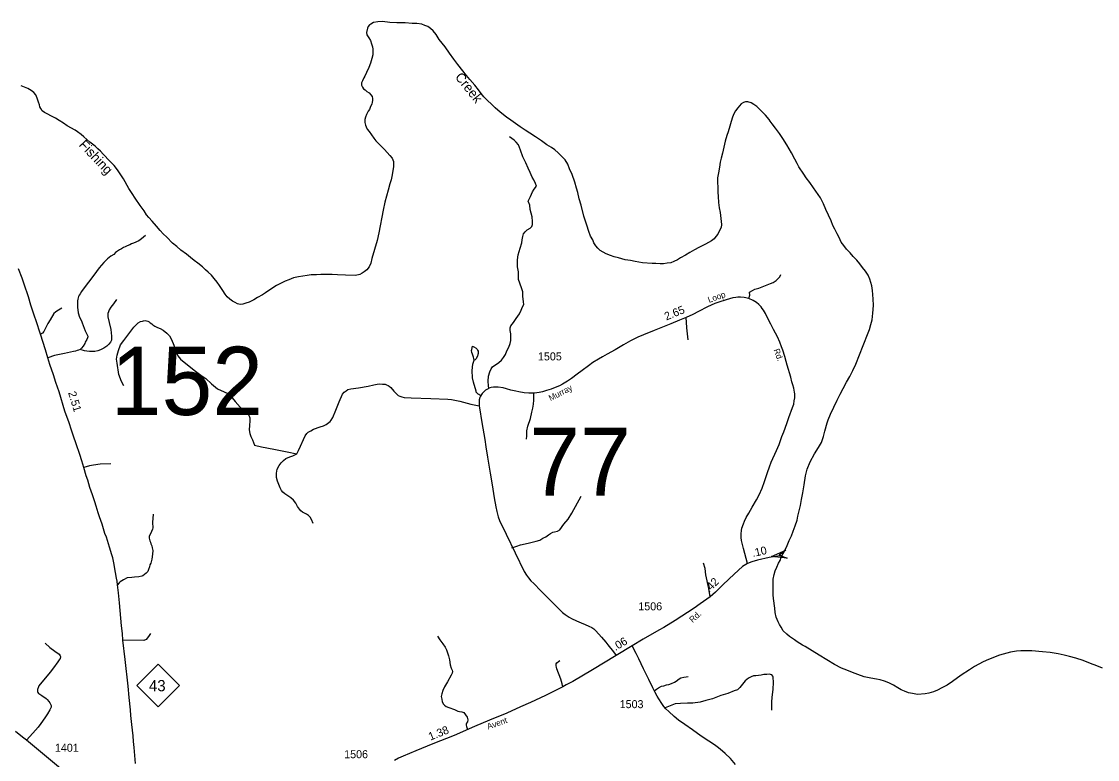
# Model space of a CAD drawing. Extents: x 2220236 to 2384410, y 720751 to 894131.
# Drawn here: x 2306111 to 2322920, y 879160 to 890684 of the extents above; entities that cross this region are included whole.
import ezdxf

# ---------------------------------------------------------------- set-up
doc = ezdxf.new("R2010")
doc.units = 0
doc.layers.add('Default', color=7, linetype='Continuous')

msp = doc.modelspace()

# ---------------------------------------------------------------- linework, layer by layer
at = {"layer": 'Default'}
for points in [[(2311516, 890578), (2311502, 890512), (2311508, 890478), (2311537, 890430), (2311565, 890390), (2311580, 890338), (2311593, 890289), (2311601, 890251), (2311599, 890217), (2311600, 890163), (2311584, 890109), (2311561, 890034), (2311536, 889968), (2311501, 889888), (2311474, 889829), (2311460, 889805), (2311438, 889757), (2311425, 889727), (2311425, 889689), (2311437, 889659), (2311454, 889635), (2311478, 889616), (2311504, 889592), (2311542, 889570), (2311567, 889541), (2311587, 889511), (2311593, 889481), (2311594, 889453), (2311590, 889425), (2311582, 889395), (2311565, 889359), (2311547, 889312), (2311525, 889286), (2311502, 889232), (2311486, 889190), (2311473, 889154), (2311475, 889106), (2311486, 889068), (2311494, 889038), (2311513, 889004), (2311543, 888965), (2311577, 888917), (2311614, 888863), (2311648, 888820), (2311689, 888778), (2311729, 888736), (2311780, 888683), (2311865, 888592), (2311903, 888551), (2311920, 888499), (2311922, 888457), (2311921, 888421), (2311902, 888291), (2311885, 888210), (2311867, 888150), (2311839, 888048), (2311812, 887958), (2311787, 887861), (2311762, 887739), (2311694, 887385), (2311665, 887266), (2311586, 886982), (2311567, 886909), (2311544, 886851), (2311506, 886805), (2311466, 886776), (2311431, 886752), (2311395, 886734), (2311327, 886717), (2311175, 886723), (2311049, 886728), (2310965, 886733), (2310885, 886736), (2310787, 886735), (2310719, 886728), (2310637, 886727), (2310574, 886719), (2310508, 886706), (2310440, 886697), (2310358, 886681), (2310286, 886652), (2310229, 886627), (2310165, 886600), (2310095, 886562), (2309976, 886486), (2309923, 886448), (2309877, 886415), (2309797, 886373), (2309738, 886340), (2309670, 886301), (2309613, 886285), (2309567, 886270), (2309529, 886266), (2309487, 886273), (2309448, 886297), (2309406, 886318), (2309368, 886348), (2309323, 886385), (2309293, 886427), (2309257, 886481)], [(2316989, 888019), (2316992, 887951), (2317001, 887859), (2317012, 887772), (2317024, 887700), (2317046, 887512), (2317043, 887468), (2317012, 887408), (2316988, 887363), (2316956, 887325), (2316933, 887293), (2316891, 887260), (2316842, 887232), (2316798, 887208), (2316690, 887156), (2316623, 887120), (2316553, 887079), (2316482, 887036), (2316406, 886993), (2316359, 886961), (2316303, 886936), (2316257, 886918), (2316195, 886911), (2316139, 886900), (2316089, 886902), (2316023, 886903), (2315963, 886903), (2315811, 886915), (2315697, 886936), (2315625, 886951), (2315541, 886964), (2315437, 886993), (2315372, 887010), (2315310, 887032), (2315246, 887055), (2315198, 887082), (2315151, 887110), (2315115, 887145), (2315085, 887179), (2315054, 887229), (2315034, 887275), (2314999, 887334), (2314972, 887406), (2314943, 887502), (2314898, 887647), (2314856, 887818), (2314825, 887916), (2314804, 888012), (2314781, 888080), (2314756, 888177), (2314713, 888293), (2314674, 888382), (2314647, 888454), (2314603, 888522), (2314548, 888583), (2314497, 888634), (2314445, 888680), (2314390, 888717), (2314318, 888760), (2314233, 888819), (2314141, 888884), (2314052, 888939), (2313978, 888985), (2313901, 889042), (2313754, 889144), (2313686, 889193), (2313589, 889270), (2313512, 889337), (2313454, 889393), (2313391, 889450), (2313336, 889507), (2313292, 889561), (2313251, 889617), (2313192, 889690), (2313117, 889777), (2313061, 889839), (2313004, 889914), (2312925, 890011), (2312866, 890098), (2312797, 890191), (2312728, 890289), (2312637, 890406), (2312588, 890479), (2312541, 890541), (2312499, 890576), (2312457, 890606), (2312411, 890623), (2312367, 890641), (2312286, 890654), (2312214, 890655), (2312106, 890664), (2311976, 890666), (2311866, 890671), (2311748, 890684), (2311676, 890679), (2311611, 890667), (2311567, 890644), (2311549, 890630), (2311529, 890608), (2311516, 890578)], [(2309257, 886481), (2309202, 886560), (2309169, 886614), (2309120, 886673), (2309078, 886723), (2309026, 886770), (2308983, 886808), (2308939, 886851), (2308866, 886908), (2308810, 886954), (2308749, 886999), (2308689, 887049), (2308602, 887115), (2308537, 887173), (2308471, 887224), (2308380, 887317), (2308325, 887368), (2308277, 887422), (2308220, 887487), (2308151, 887565), (2308101, 887622), (2308064, 887666), (2308026, 887727), (2307967, 887810), (2307888, 887925), (2307839, 887997), (2307790, 888077), (2307704, 888230), (2307662, 888291), (2307609, 888366), (2307556, 888434), (2307493, 888503), (2307388, 888614), (2307344, 888658), (2307301, 888697), (2307261, 888735), (2307180, 888798), (2307130, 888841), (2307087, 888881), (2307041, 888920), (2306985, 888960), (2306948, 888987), (2306822, 889056), (2306765, 889095), (2306701, 889136), (2306644, 889174), (2306578, 889205), (2306514, 889240), (2306472, 889264), (2306435, 889290), (2306411, 889325), (2306399, 889351), (2306390, 889381), (2306378, 889425), (2306357, 889489), (2306337, 889538), (2306306, 889576), (2306264, 889605), (2306208, 889639), (2306105, 889680)], [(2318226, 882895), (2318241, 882957), (2318279, 883127), (2318296, 883221), (2318317, 883323), (2318340, 883447), (2318360, 883590), (2318385, 883692), (2318434, 883808), (2318500, 883931), (2318563, 884030), (2318609, 884110), (2318642, 884202), (2318663, 884287), (2318695, 884415), (2318715, 884463), (2318748, 884551), (2318853, 884772), (2318900, 884863), (2318947, 884953), (2319000, 885052), (2319049, 885140), (2319098, 885233), (2319145, 885333), (2319204, 885480), (2319262, 885623), (2319340, 885823), (2319357, 885876), (2319378, 885954), (2319401, 886026), (2319410, 886128), (2319416, 886186), (2319419, 886256), (2319418, 886346), (2319411, 886422), (2319407, 886486), (2319396, 886558), (2319381, 886611), (2319365, 886661), (2319340, 886725), (2319297, 886784), (2319251, 886844), (2319206, 886900), (2319160, 886957), (2319105, 887012), (2319054, 887072), (2318998, 887131), (2318957, 887187), (2318917, 887240), (2318882, 887312), (2318853, 887366), (2318816, 887439), (2318788, 887501), (2318759, 887569), (2318720, 887662), (2318677, 887751), (2318640, 887837), (2318593, 887930), (2318486, 888089), (2318427, 888171), (2318370, 888244), (2318331, 888298), (2318256, 888417), (2318228, 888469), (2318191, 888534), (2318138, 888633), (2318067, 888761), (2318006, 888856), (2317951, 888937), (2317890, 889017), (2317839, 889088), (2317807, 889128), (2317792, 889152), (2317734, 889221), (2317689, 889268), (2317647, 889312), (2317598, 889355), (2317552, 889389), (2317508, 889412), (2317456, 889430), (2317420, 889429), (2317390, 889419), (2317354, 889397), (2317326, 889370), (2317299, 889336), (2317265, 889292), (2317236, 889234), (2317212, 889177), (2317151, 888963), (2317131, 888903), (2317106, 888814), (2317060, 888628), (2317041, 888550), (2317028, 888486), (2317015, 888411), (2316998, 888319), (2316985, 888243), (2316985, 888169), (2316988, 888097), (2316989, 888019)], [(2313410, 884951), (2313407, 884995), (2313403, 885068), (2313407, 885147), (2313425, 885215), (2313447, 885261), (2313469, 885289), (2313568, 885357), (2313611, 885394), (2313641, 885437), (2313670, 885482), (2313692, 885539), (2313722, 885601), (2313743, 885654), (2313754, 885701), (2313753, 885749), (2313753, 885809), (2313743, 885858), (2313745, 885902), (2313756, 885932), (2313796, 885985), (2313839, 886045), (2313889, 886121), (2313917, 886176), (2313940, 886227), (2313958, 886266), (2313955, 886304), (2313945, 886397), (2313943, 886463), (2313926, 886508), (2313894, 886599), (2313877, 886654), (2313877, 886707), (2313875, 886776), (2313860, 886854), (2313858, 886964), (2313870, 887043), (2313900, 887147), (2313928, 887230), (2313932, 887273), (2313941, 887328), (2313951, 887366), (2313977, 887402), (2314011, 887432), (2314057, 887459), (2314085, 887485), (2314092, 887515), (2314092, 887561), (2314086, 887636), (2314058, 887746), (2314050, 887818), (2314026, 887877), (2314063, 887952), (2314095, 888022), (2314120, 888067), (2314156, 888114), (2314139, 888156), (2314112, 888212), (2314086, 888252), (2314059, 888326), (2314027, 888394), (2313991, 888479), (2313970, 888520), (2313943, 888573), (2313907, 888673), (2313873, 888760), (2313839, 888802), (2313805, 888832), (2313736, 888883)], [(2308048, 887341), (2307984, 887289), (2307943, 887260), (2307861, 887222), (2307829, 887211), (2307803, 887197), (2307761, 887180), (2307730, 887164), (2307702, 887154), (2307672, 887136), (2307640, 887119), (2307581, 887075), (2307551, 887048), (2307505, 887018), (2307454, 886977), (2307397, 886921), (2307325, 886840), (2307239, 886725), (2307160, 886614), (2307073, 886505), (2307048, 886469), (2307026, 886433), (2307010, 886411), (2307000, 886391), (2306991, 886348), (2306987, 886321), (2306986, 886284), (2306986, 886224), (2306997, 886137), (2307018, 886069), (2307046, 886009), (2307059, 885979), (2307104, 885854), (2307118, 885832), (2307145, 885768), (2307145, 885758), (2307141, 885742), (2307132, 885716), (2307108, 885678), (2307098, 885657), (2307072, 885616), (2307050, 885583), (2307029, 885561)], [(2307893, 879097), (2307869, 879349), (2307861, 879441), (2307856, 879527), (2307837, 879708), (2307821, 879848), (2307814, 879934), (2307792, 880127), (2307778, 880305), (2307728, 880720), (2307696, 881023), (2307687, 881127), (2307673, 881247), (2307641, 881604), (2307624, 881764), (2307613, 881885), (2307604, 881945), (2307594, 881993), (2307581, 882078), (2307554, 882228), (2307537, 882307), (2307521, 882358), (2307486, 882475), (2307437, 882631), (2307414, 882690), (2307369, 882832), (2307327, 882949), (2307307, 883013), (2307280, 883113), (2307257, 883182), (2307220, 883294), (2307176, 883408), (2307145, 883519), (2307123, 883589), (2307085, 883721), (2307055, 883821), (2307021, 883924), (2306965, 884087), (2306925, 884207), (2306894, 884300), (2306857, 884415), (2306790, 884599), (2306697, 884903), (2306649, 885049), (2306609, 885164), (2306555, 885327), (2306524, 885432), (2306485, 885556), (2306406, 885803), (2306340, 886008), (2306314, 886084), (2306257, 886255), (2306221, 886384), (2306153, 886582), (2306120, 886675), (2306066, 886824)], [(2317471, 886358), (2317490, 886410), (2317483, 886455), (2317528, 886484), (2317568, 886503), (2317632, 886521), (2317810, 886591), (2317852, 886611), (2317901, 886642), (2317921, 886658), (2317955, 886698), (2317974, 886734)], [(2307595, 886344), (2307548, 886273), (2307504, 886224), (2307480, 886180), (2307469, 886149), (2307460, 886123), (2307462, 886074), (2307480, 885985), (2307504, 885872), (2307515, 885772), (2307515, 885710), (2307500, 885675), (2307475, 885648), (2307444, 885613), (2307398, 885584), (2307345, 885557), (2307303, 885542), (2307256, 885531), (2307214, 885531), (2307174, 885533), (2307130, 885535), (2307094, 885542), (2307029, 885561)], [(2317471, 886358), (2317401, 886376), (2317344, 886381), (2317303, 886380), (2317272, 886376), (2317224, 886367), (2317119, 886339), (2317004, 886301), (2316944, 886278), (2316829, 886229), (2316689, 886154), (2316600, 886110), (2316495, 886062), (2316392, 886022), (2316255, 885965), (2315992, 885858), (2315827, 885792), (2315737, 885756), (2315624, 885699), (2315513, 885634), (2315383, 885559), (2315259, 885489), (2315188, 885450), (2315125, 885411), (2315037, 885357), (2314968, 885308), (2314868, 885234), (2314794, 885178), (2314704, 885111), (2314638, 885065), (2314565, 885022), (2314514, 884995), (2314447, 884967), (2314386, 884945), (2314314, 884922), (2314248, 884903), (2314196, 884892), (2314127, 884881), (2314094, 884878), (2314038, 884878), (2313964, 884885), (2313881, 884900), (2313833, 884912), (2313756, 884929), (2313685, 884948), (2313633, 884961), (2313557, 884972), (2313526, 884975), (2313483, 884975), (2313449, 884968), (2313425, 884961), (2313390, 884944), (2313361, 884927), (2313340, 884905), (2313308, 884873), (2313283, 884835), (2313273, 884810), (2313263, 884776), (2313258, 884749), (2313258, 884719), (2313260, 884681), (2313266, 884649), (2313302, 884423), (2313347, 884156), (2313365, 884041), (2313393, 883882), (2313435, 883632), (2313465, 883449), (2313497, 883246), (2313521, 883107), (2313535, 883032), (2313546, 882989), (2313558, 882949), (2313580, 882894), (2313681, 882679), (2313963, 882093), (2313999, 882037), (2314029, 881994), (2314066, 881951), (2314112, 881906), (2314226, 881792), (2314564, 881455), (2314603, 881422), (2314667, 881380), (2314705, 881360), (2314781, 881324), (2314854, 881295), (2314918, 881268), (2314974, 881244), (2315021, 881221), (2315051, 881198), (2315081, 881170), (2315173, 881069), (2315238, 880993), (2315271, 880949), (2315359, 880841), (2315399, 880785)], [(2317454, 882221), (2317389, 882453), (2317358, 882580), (2317355, 882627), (2317353, 882682), (2317361, 882738), (2317366, 882773), (2317388, 882841), (2317406, 882883), (2317433, 882938), (2317472, 883008), (2317523, 883098), (2317591, 883216), (2317634, 883295), (2317679, 883396), (2317719, 883500), (2317767, 883642), (2317797, 883731), (2317823, 883802), (2317907, 883983), (2317946, 884076), (2317991, 884201), (2318018, 884274), (2318065, 884409), (2318100, 884501), (2318156, 884655), (2318174, 884708), (2318184, 884759), (2318190, 884806), (2318193, 884847), (2318192, 884870), (2318188, 884896), (2318175, 884956), (2318160, 885011), (2318145, 885058), (2318127, 885131), (2318074, 885320), (2318058, 885376), (2318036, 885453), (2318005, 885550), (2317986, 885604), (2317956, 885676), (2317919, 885758), (2317859, 885877), (2317816, 885960), (2317770, 886048), (2317732, 886124), (2317702, 886176), (2317683, 886203), (2317667, 886227), (2317628, 886267), (2317594, 886295), (2317540, 886328), (2317471, 886358)], [(2306739, 886210), (2306661, 886163), (2306640, 886145), (2306618, 886123), (2306561, 886023), (2306524, 885968), (2306490, 885906), (2306461, 885844), (2306441, 885817), (2306406, 885803)], [(2307711, 884997), (2307673, 885063), (2307634, 885170), (2307605, 885349), (2307596, 885411), (2307605, 885475), (2307625, 885549), (2307658, 885633), (2307711, 885701), (2307771, 885788), (2307868, 885910), (2307933, 885978), (2307970, 886001), (2307999, 886007), (2308019, 886012), (2308043, 886014), (2308085, 886003), (2308103, 885992), (2308121, 885976), (2308145, 885961), (2308163, 885945), (2308196, 885925), (2308236, 885905), (2308276, 885888), (2308325, 885863), (2308382, 885817), (2308422, 885777), (2308453, 885719), (2308489, 885631), (2308515, 885542), (2308551, 885462), (2308597, 885409), (2308679, 885345), (2308827, 885225), (2308934, 885147), (2308989, 885108), (2309078, 885028), (2309175, 884950), (2309277, 884899), (2309332, 884873), (2309374, 884839), (2309448, 884751), (2309525, 884662), (2309607, 884593), (2309647, 884560), (2309660, 884536), (2309676, 884494), (2309680, 884447), (2309673, 884376), (2309669, 884310), (2309676, 884250), (2309696, 884205), (2309718, 884150), (2309733, 884110), (2309749, 884070), (2309858, 884044), (2310053, 884008), (2310259, 883964), (2310412, 883931)], [(2316524, 885713), (2316506, 885903), (2316501, 885991), (2316494, 886058)], [(2307029, 885561), (2307000, 885550), (2306980, 885544), (2306956, 885537), (2306922, 885532), (2306782, 885498), (2306624, 885467), (2306524, 885432)], [(2313183, 885397), (2313178, 885421), (2313172, 885443), (2313154, 885491), (2313147, 885517), (2313143, 885545), (2313145, 885563), (2313154, 885613), (2313176, 885605), (2313215, 885584), (2313225, 885570), (2313235, 885552), (2313243, 885534), (2313245, 885520), (2313244, 885500), (2313240, 885482), (2313232, 885460), (2313212, 885420), (2313206, 885410), (2313197, 885399), (2313183, 885397)], [(2313288, 884839), (2313256, 884860), (2313244, 884866), (2313224, 884884), (2313216, 884898), (2313212, 884910), (2313173, 885052), (2313157, 885121), (2313149, 885232), (2313162, 885331), (2313183, 885397)], [(2310412, 883931), (2310439, 883984), (2310467, 884053), (2310514, 884159), (2310541, 884212), (2310567, 884252), (2310587, 884272), (2310629, 884294), (2310673, 884319), (2310775, 884352), (2310831, 884372), (2310871, 884392), (2310910, 884420), (2310933, 884438), (2310948, 884456), (2310972, 884500), (2311019, 884613), (2311072, 884746), (2311128, 884862), (2311152, 884897), (2311181, 884919), (2311207, 884937), (2311256, 884948), (2311376, 884966), (2311528, 884988), (2311613, 885008), (2311666, 885021), (2311703, 885026), (2311752, 885023), (2311790, 885019), (2311812, 885012), (2311841, 884999), (2311854, 884988), (2311883, 884968), (2311929, 884912), (2311967, 884870), (2311996, 884846), (2312022, 884833), (2312051, 884824), (2312087, 884815), (2312199, 884808), (2312503, 884795), (2312769, 884786), (2312827, 884782), (2312960, 884755), (2313129, 884711), (2313259, 884682)], [(2314000, 884160), (2314006, 884216), (2314004, 884252), (2314006, 884292), (2314023, 884366), (2314060, 884485), (2314085, 884581), (2314100, 884645), (2314109, 884711), (2314113, 884772), (2314113, 884830), (2314116, 884872)], [(2310667, 882847), (2310642, 882905), (2310618, 882942), (2310592, 882969), (2310561, 882989), (2310534, 883004), (2310503, 883024), (2310476, 883044), (2310454, 883071), (2310425, 883111), (2310399, 883162), (2310361, 883208), (2310321, 883244), (2310273, 883277), (2310224, 883306), (2310193, 883332), (2310173, 883361), (2310153, 883403), (2310133, 883452), (2310109, 883505), (2310093, 883565), (2310095, 883629), (2310106, 883691), (2310137, 883751), (2310168, 883791), (2310204, 883827), (2310242, 883862), (2310277, 883875), (2310321, 883889), (2310352, 883904), (2310412, 883931)], [(2307509, 883776), (2307338, 883769), (2307234, 883756), (2307172, 883744), (2307085, 883721)], [(2313771, 882463), (2313849, 882489), (2313904, 882512), (2314026, 882540), (2314149, 882569), (2314208, 882584), (2314253, 882614), (2314300, 882639), (2314344, 882669), (2314374, 882688), (2314412, 882710), (2314438, 882716), (2314485, 882724), (2314523, 882748), (2314582, 882835), (2314650, 882911), (2314710, 883007), (2314852, 883270)], [(2308167, 882992), (2308160, 882858), (2308161, 882778), (2308157, 882758), (2308140, 882722), (2308106, 882644), (2308107, 882614), (2308109, 882596), (2308115, 882574), (2308125, 882552), (2308134, 882526), (2308148, 882494), (2308154, 882466), (2308161, 882421), (2308159, 882364), (2308146, 882286), (2308131, 882226), (2308117, 882198), (2308110, 882166), (2308096, 882124), (2308082, 882094), (2308061, 882068), (2308009, 882029), (2307989, 882021), (2307944, 882014), (2307878, 882008), (2307832, 882004), (2307764, 881996), (2307702, 881965), (2307654, 881935), (2307639, 881916), (2307613, 881885)], [(2322999, 880585), (2322908, 880623), (2322810, 880658), (2322694, 880703), (2322581, 880744), (2322483, 880769), (2322397, 880790), (2322305, 880809), (2322183, 880830), (2322062, 880842), (2321892, 880855), (2321818, 880858), (2321722, 880857), (2321654, 880852), (2321561, 880837), (2321391, 880789), (2321216, 880723), (2321134, 880684), (2321065, 880650), (2320997, 880611), (2320918, 880560), (2320791, 880475), (2320656, 880375), (2320574, 880322), (2320489, 880278), (2320420, 880241), (2320356, 880214), (2320286, 880194), (2320226, 880183), (2320106, 880176), (2320028, 880189), (2319970, 880202), (2319906, 880225), (2319852, 880249), (2319803, 880278), (2319735, 880321), (2319662, 880359), (2319592, 880384), (2319524, 880401), (2319468, 880413), (2319378, 880430), (2319276, 880452), (2319175, 880487), (2319095, 880519), (2319003, 880554), (2318920, 880587), (2318814, 880641), (2318572, 880787), (2318355, 880923), (2318311, 880944), (2318230, 880997), (2318186, 881027), (2318111, 881080), (2318065, 881119), (2318012, 881169), (2317976, 881224), (2317951, 881266), (2317931, 881308), (2317900, 881380), (2317887, 881457), (2317877, 881523), (2317859, 881671), (2317856, 881731), (2317854, 881807), (2317855, 881895), (2317856, 881973), (2317869, 882047), (2317884, 882103), (2317912, 882165), (2317939, 882224), (2317961, 882268), (2317978, 882318), (2318039, 882433), (2318072, 882501), (2318103, 882577), (2318138, 882654), (2318166, 882726), (2318199, 882806), (2318226, 882895)], [(2317992, 882345), (2317792, 882314), (2317608, 882272), (2317522, 882246), (2317454, 882221)], [(2317454, 882221), (2317374, 882172), (2317312, 882117), (2317168, 881981), (2317063, 881881), (2316953, 881771), (2316868, 881701), (2316713, 881590), (2316617, 881520), (2316322, 881331), (2316143, 881222), (2316066, 881181), (2315822, 881040), (2315650, 880933)], [(2316868, 881701), (2316849, 881832), (2316802, 882042), (2316793, 882142), (2316764, 882223)], [(2308127, 881127), (2308097, 881080), (2308056, 881032), (2308024, 881018), (2307696, 881023)], [(2306479, 880975), (2306556, 880906), (2306630, 880849), (2306697, 880803), (2306717, 880779), (2306721, 880768), (2306721, 880760), (2306717, 880737), (2306702, 880715), (2306676, 880685), (2306611, 880592), (2306560, 880524), (2306384, 880310), (2306374, 880296), (2306359, 880250), (2306359, 880234), (2306361, 880220), (2306365, 880208), (2306379, 880192), (2306396, 880178), (2306428, 880161), (2306494, 880113), (2306512, 880098), (2306539, 880066), (2306555, 880042), (2306573, 880002), (2306574, 879976), (2306553, 879934), (2306518, 879870), (2306477, 879809), (2306414, 879721), (2306370, 879662), (2306289, 879568), (2306190, 879459)], [(2312610, 881086), (2312645, 881027), (2312694, 880964), (2312727, 880915), (2312749, 880871), (2312765, 880825), (2312781, 880779), (2312796, 880715), (2312806, 880639), (2312825, 880586), (2312840, 880556), (2312843, 880532), (2312840, 880506), (2312823, 880474), (2312765, 880374), (2312720, 880296), (2312693, 880235), (2312676, 880184), (2312669, 880144), (2312676, 880103), (2312684, 880059), (2312701, 880025), (2312718, 880007), (2312745, 879986), (2312787, 879973), (2312876, 879940), (2312925, 879912), (2312953, 879910), (2312992, 879902), (2313019, 879891), (2313046, 879857), (2313071, 879822), (2313081, 879780), (2313078, 879749), (2313063, 879725), (2313056, 879712), (2313058, 879693), (2313061, 879674), (2313069, 879658), (2313076, 879632)], [(2315399, 880785), (2315030, 880561), (2314722, 880378), (2314620, 880324), (2314569, 880296), (2314295, 880157), (2314061, 880047), (2313907, 879980), (2313691, 879884), (2313423, 879772), (2313188, 879673), (2312871, 879536), (2312539, 879402), (2312272, 879293), (2312074, 879212), (2311998, 879178), (2311938, 879146)], [(2315650, 880933), (2315399, 880785)], [(2317267, 879082), (2317185, 879173), (2317104, 879254), (2317062, 879290), (2316999, 879340), (2316936, 879386), (2316846, 879447), (2316730, 879526), (2316591, 879620), (2316472, 879705), (2316373, 879776), (2316305, 879832), (2316226, 879907), (2316175, 879953), (2316148, 879986), (2316112, 880035), (2316066, 880106), (2316043, 880147), (2316006, 880215), (2315975, 880278), (2315910, 880406), (2315829, 880576), (2315753, 880731), (2315713, 880816), (2315650, 880933)], [(2314569, 880296), (2314558, 880339), (2314536, 880416), (2314474, 880577), (2314468, 880603), (2314462, 880621), (2314463, 880653), (2314473, 880667), (2314499, 880689), (2314523, 880703)], [(2315993, 880234), (2316033, 880260), (2316063, 880280), (2316108, 880305), (2316144, 880311), (2316188, 880324), (2316224, 880332), (2316266, 880346), (2316312, 880369), (2316336, 880383), (2316385, 880420), (2316409, 880432), (2316459, 880444), (2316493, 880449), (2316525, 880457)], [(2317835, 879930), (2317835, 879997), (2317833, 880062), (2317837, 880129), (2317853, 880257), (2317860, 880364), (2317856, 880447), (2317849, 880463), (2317833, 880482), (2317814, 880488), (2317797, 880491), (2317754, 880489), (2317709, 880488), (2317667, 880477), (2317582, 880468), (2317544, 880465), (2317510, 880451), (2317466, 880430), (2317417, 880387), (2317373, 880335), (2317335, 880285), (2317294, 880245), (2317245, 880229), (2317147, 880190), (2317038, 880157), (2316908, 880108), (2316801, 880078), (2316711, 880055), (2316600, 880038), (2316513, 880039), (2316405, 880034), (2316324, 880027), (2316269, 880009), (2316220, 879988), (2316164, 879964)], [(2308398, 877628), (2308299, 877710), (2308189, 877795), (2308091, 877882), (2308084, 877888), (2307751, 878163), (2307573, 878314), (2307488, 878385), (2307248, 878585), (2307120, 878686), (2306985, 878793), (2306690, 879044), (2306190, 879459), (2306124, 879510), (2306016, 879599)]]:
    msp.add_lwpolyline(points, dxfattribs=at)
for points in [[(2318070, 882305), (2317827, 882330), (2318050, 882430), (2317947, 882350)], [(2307915, 880315), (2308248, 880648), (2308581, 880315), (2308248, 879982)]]:
    msp.add_lwpolyline(points, close=True, dxfattribs=at)

# ---------------------------------------------------------------- texts
for s, height, rotation, p in [('Creek', 150, 308.6777, (2312875, 889814)), ('Fishing', 150, 313.5156, (2306998, 888749)), ('Loop', 95, 20.091, (2316853, 886289)), ('2.65', 125, 22.2807, (2316184, 886014)), ('Rd.', 95, 290.5585, (2317857, 885555)), ('Murray', 95, 27.2558, (2314376, 884753)), ('2.51', 125, 286.9819, (2306838, 884888)), ('.10', 125, 12.7732, (2317537, 882320)), ('.42', 125, 45.0184, (2316852, 881759)), ('Rd.', 95, 41.9993, (2316595, 881290)), ('.06', 125, 30.5297, (2315390, 880853)), ('Avent ', 95, 19.269, (2313402, 879626)), ('1.38', 125, 21.9651, (2312498, 879453))]:
    msp.add_text(s, height=height, rotation=rotation, dxfattribs=at).set_placement(p)
for s, height, p in [('152', 1066.3, (2307506, 884539)), ('1505', 125, (2314179, 885392)), ('77', 1066.3, (2314044, 883277)), ('1506', 125, (2315747, 881489)), ('43', 175, (2308102, 880225)), ('1503', 125, (2315456, 879961)), ('1401', 125, (2306633, 879280)), ('1506', 125, (2311152, 879179))]:
    msp.add_text(s, height=height, dxfattribs=at).set_placement(p)

doc.saveas('drawing.dxf')
